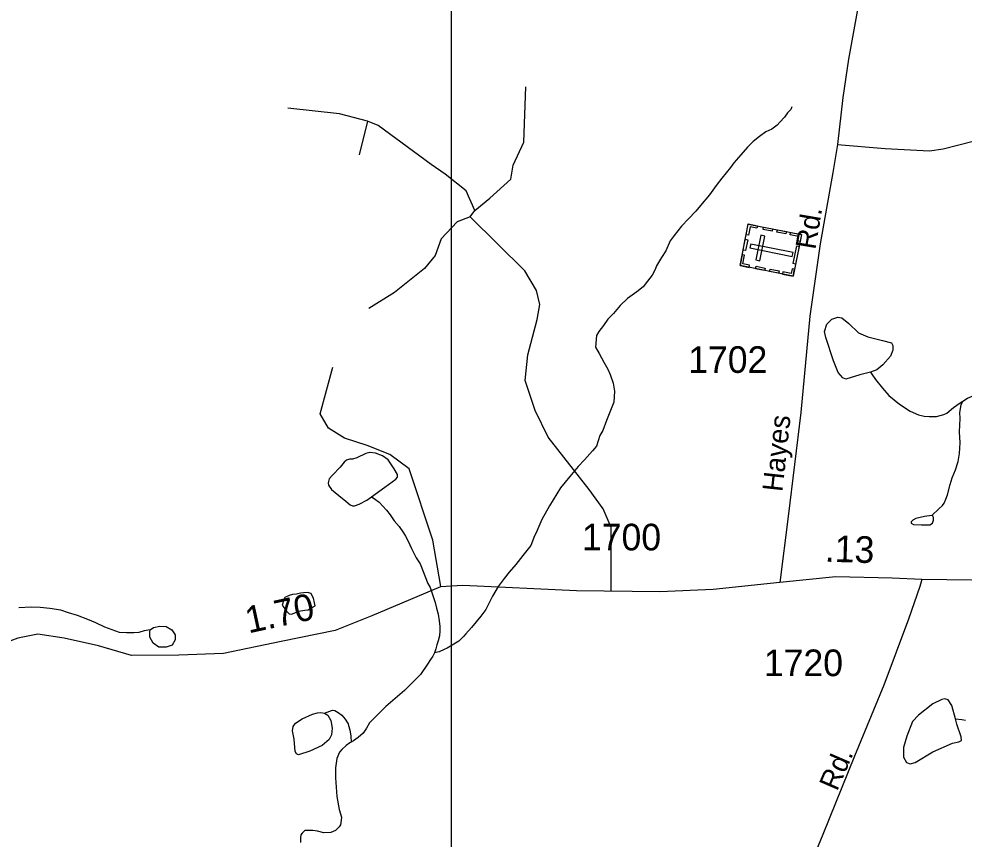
# Model space of a CAD drawing. Extents: x 2056842 to 2160602, y 826753 to 1016856.
# Drawn here: x 2102005 to 2106444, y 855845 to 859695 of the extents above; entities that cross this region are included whole.
import ezdxf

# ---------------------------------------------------------------- set-up
doc = ezdxf.new("R2010")
doc.units = 0
for name, color, linetype in [('Exist Cultural Cemetery CELL', 7, 'Continuous'), ('Exist Hydrographic Creek Single Shore', 7, 'Continuous'), ('Exist Hydrographic Misc Water Feature', 7, 'Continuous'), ('Exist Road Non-System Type 51', 7, 'Continuous'), ('Exist Road Secondary Mileage Hundredths English Label', 7, 'Continuous'), ('Exist Road Secondary Type 41 Attributed', 7, 'Continuous'), ('Exist Road Secondary Type 51 Attributed', 7, 'Continuous'), ('Exist Road Secondary Type 51 Label', 7, 'Continuous'), ('Exist Road Secondary Type 51 Number Label', 7, 'Continuous'), ('Map Preparation Inset Cut Line', 7, 'Continuous')]:
    doc.layers.add(name, color=color, linetype=linetype)

msp = doc.modelspace()

# ---------------------------------------------------------------- linework, layer by layer
at = {"layer": 'Exist Cultural Cemetery CELL'}
for points in [[(2105391.8, 858536.6), (2105430.4, 858731.8), (2105680.2, 858682.4), (2105641.6, 858487.1)], [(2105473, 858723.5), (2105470.8, 858712.4), (2105439.2, 858718.6), (2105431.3, 858678.8), (2105420.4, 858681), (2105430.5, 858731.9)], [(2105542.5, 858698.1), (2105500, 858706.5), (2105502.2, 858717.7), (2105544.7, 858709.3)], [(2105607.1, 858685.3), (2105564.6, 858693.7), (2105566.8, 858704.9), (2105609.3, 858696.4)], [(2105406.2, 858609.2), (2105416.2, 858660), (2105427.4, 858657.8), (2105417.4, 858607)], [(2105466.5, 858563.4), (2105484.8, 858559.7), (2105507.7, 858675.2), (2105489.3, 858678.9)], [(2105673.8, 858649.9), (2105662.5, 858652.1), (2105666.8, 858673.7), (2105627.2, 858681.5), (2105629.3, 858692.5), (2105680.2, 858682.4)], [(2105441.7, 858637.8), (2105438.1, 858619.5), (2105637, 858580.1), (2105640.6, 858598.4)], [(2105641.5, 858545.7), (2105657.9, 858628.9), (2105669.1, 858626.7), (2105652.6, 858543.5)], [(2105434.3, 858528.1), (2105436.5, 858539.3), (2105404.9, 858545.5), (2105412.8, 858585.3), (2105401.9, 858587.5), (2105391.8, 858536.6)], [(2105507, 858513.7), (2105464.5, 858522.1), (2105466.7, 858533.3), (2105509.2, 858524.9)], [(2105572.9, 858500.6), (2105530.5, 858509.1), (2105532.7, 858520.2), (2105575.2, 858511.8)], [(2105647.9, 858519.5), (2105636.7, 858521.8), (2105632.4, 858500.2), (2105592.7, 858508), (2105590.6, 858497.1), (2105641.5, 858487)]]:
    msp.add_lwpolyline(points, close=True, dxfattribs=at)
at = {"layer": 'Exist Hydrographic Creek Single Shore'}
for points in [[(2105634.1, 859281.8), (2105630, 859269.5), (2105614.6, 859253.6), (2105600.1, 859233.4), (2105578.3, 859209.5), (2105566.2, 859195.6), (2105540.8, 859177.5), (2105512.3, 859165.2), (2105482.8, 859143.3), (2105452.9, 859119), (2105426.8, 859092.9), (2105394.8, 859056.8), (2105363, 859019), (2105347, 858996.7), (2105305.4, 858946.6), (2105279.6, 858912.8), (2105247.4, 858868.5), (2105205.6, 858818.5), (2105183.8, 858792.6), (2105149.8, 858756.3), (2105116, 858722.1), (2105082.3, 858678.1), (2105064.1, 858652.1), (2105042.3, 858605.9), (2105022, 858574), (2104998.7, 858535.7), (2104992.3, 858517.7), (2104978.6, 858491.8), (2104957, 858463.8), (2104936.9, 858437.6), (2104907, 858413.7), (2104862.9, 858381.4), (2104829.1, 858349.3), (2104797.3, 858311.1), (2104771.3, 858285), (2104749.7, 858255), (2104727.6, 858227.1), (2104717.3, 858209.1), (2104712, 858153.2), (2104729.8, 858123.3), (2104752, 858083), (2104770, 858051.1), (2104781.9, 858025.3), (2104796.1, 857985.4), (2104802.4, 857947.1), (2104798.5, 857895.4), (2104786.4, 857863.5), (2104765.1, 857809.1), (2104747.3, 857763.2), (2104732.9, 857739), (2104717.1, 857689), (2104699.3, 857666.9), (2104661.4, 857624.9), (2104631.8, 857592.8), (2104591.8, 857546.5), (2104548, 857492.7), (2104496.1, 857408.5), (2104460.4, 857344.5), (2104432.3, 857278.5), (2104426.4, 857268.1), (2104408.5, 857222.1), (2104370.8, 857176.3), (2104339, 857134), (2104307, 857097.9), (2104283, 857067.8), (2104255.3, 857029.8), (2104229.3, 856985.5), (2104213.5, 856953.8), (2104197.5, 856921.7), (2104173.7, 856891.6), (2104129.9, 856837.5), (2104104, 856807.3), (2104092.3, 856795.3), (2104070.2, 856773), (2104048, 856759.4), (2104016.1, 856741.1), (2104002.3, 856735), (2103978.3, 856722.9), (2103956.4, 856718.9)], [(2102621.4, 856827.2), (2102592.6, 856822.5), (2102568.2, 856814.4), (2102544.4, 856812.3), (2102510.6, 856812.2), (2102476.3, 856814.1), (2102442.3, 856826.2), (2102408, 856839.9), (2102366.2, 856860), (2102328.1, 856875.9), (2102280.1, 856893.7), (2102238.2, 856907.4), (2102202, 856919.4), (2102150.1, 856927.2), (2102103.9, 856931), (2102062.3, 856932.9), (2102004.1, 856930.7)], [(2103956.4, 856718.9), (2103948.2, 856703), (2103938.1, 856687.1), (2103923.6, 856665), (2103890.6, 856616.8), (2103815.3, 856542.7), (2103728.6, 856466.7), (2103651.3, 856389.8), (2103637.5, 856365.9), (2103621.5, 856341.9), (2103597.3, 856322.1), (2103575.6, 856305.9), (2103565.8, 856299.7)], [(2103565.8, 856299.7), (2103559.4, 856295.8), (2103541.8, 856283.8), (2103521.7, 856265.8), (2103509.6, 856251.8), (2103497.7, 856223.6), (2103492.1, 856179.4), (2103492.1, 856131.5), (2103498.3, 856043.7), (2103508.3, 855983.8), (2103519, 855947.7), (2103518.8, 855933.5), (2103515.1, 855911.7), (2103508.8, 855901.7), (2103491.1, 855885.3), (2103469.2, 855875.7), (2103437.2, 855873.2), (2103407.3, 855881.4), (2103385.3, 855885.1), (2103367.1, 855885.1), (2103347, 855885.2), (2103335.3, 855872.8), (2103329.1, 855864.8), (2103326.9, 855851), (2103327.1, 855829.1)]]:
    msp.add_lwpolyline(points, dxfattribs=at)
at = {"layer": 'Exist Hydrographic Misc Water Feature'}
for points in [[(2106003.8, 858037), (2105953.7, 858023.6), (2105887.9, 858003.3), (2105873.9, 858009.6), (2105852.4, 858035), (2105830.9, 858089.4), (2105794.2, 858198.4), (2105787.8, 858227.5), (2105799.2, 858261.7), (2105822, 858285.8), (2105851.1, 858294.7), (2105870.1, 858290.9), (2105901.8, 858264.3), (2105947.4, 858221.2), (2105991.7, 858202.2), (2106061.3, 858184.5), (2106103.1, 858174.3), (2106109.4, 858161.7), (2106109.4, 858138.9), (2106098, 858111), (2106062.6, 858070.4), (2106034.7, 858047.6), (2106003.8, 858037)], [(2106438.5, 857900.5), (2106460.3, 857914.6), (2106492.1, 857928.5), (2106522, 857940.6), (2106556, 857948.8), (2106602.2, 857962.9), (2106645.8, 857975), (2106705.9, 857991.1), (2106762.1, 858009.3), (2106805.8, 858029.5), (2106853.8, 858057.5), (2106889.7, 858081.7), (2106941.5, 858112), (2106991.6, 858132), (2107003, 858140), (2107025.4, 858148.4), (2107107.6, 858170.4), (2107149.2, 858180.8), (2107189, 858192.5)], [(2106003.8, 858037), (2106010, 858027.1), (2106028.2, 858001.2), (2106060.2, 857961.1), (2106090.2, 857927.3), (2106140.6, 857885.6), (2106190.6, 857853.7), (2106230.4, 857835.9), (2106256.7, 857829.9), (2106280.6, 857827.9), (2106314.7, 857828), (2106348.5, 857838.3), (2106362.3, 857844.3), (2106394.2, 857870.3), (2106426, 857892.2), (2106438.5, 857900.5)], [(2106293, 857363.5), (2106325.6, 857394.2), (2106342, 857410), (2106349.7, 857422.2), (2106357.5, 857440.1), (2106365.5, 857460.4), (2106377.8, 857508.4), (2106387.3, 857540.2), (2106403.1, 857578.4), (2106415.4, 857616.3), (2106423, 857654.5), (2106425, 857704.6), (2106423, 857756.4), (2106424.8, 857818.2), (2106424.4, 857846.3), (2106430.3, 857882.3), (2106438.5, 857900.5)], [(2103660.3, 857451.9), (2103722.9, 857496.3), (2103775.4, 857533.7), (2103783, 857543.8), (2103783, 857555.9), (2103767.8, 857583.1), (2103739.3, 857624.3), (2103711.5, 857643.9), (2103679.2, 857655.9), (2103653.2, 857659.8), (2103634.2, 857655.3), (2103592.4, 857633.8), (2103571.6, 857628.1), (2103557, 857627.4), (2103543.7, 857623.6), (2103532.3, 857613.5), (2103513.3, 857590.1), (2103477.2, 857552.1), (2103461.4, 857535), (2103457.6, 857516.6), (2103458.9, 857505.2), (2103472.2, 857486.2), (2103506.4, 857457.7), (2103539.3, 857430.4), (2103560.2, 857413.3), (2103570.9, 857408.9), (2103580.4, 857409.5), (2103603.2, 857416.5), (2103638, 857435.5), (2103660.3, 857451.9)], [(2103660.3, 857451.9), (2103664.2, 857449.7), (2103680, 857437.9), (2103696.2, 857425.7), (2103714.6, 857408), (2103730.4, 857388.1), (2103748.5, 857366.3), (2103766.3, 857338.1), (2103790.5, 857312.5), (2103810.4, 857282.3), (2103820.6, 857266.5), (2103833.1, 857242.3), (2103848.7, 857208.7), (2103871.1, 857164.3), (2103888.9, 857136.5), (2103925.6, 857044.5), (2103935.5, 857024.8), (2103945.7, 856996.8), (2103959.5, 856954.9), (2103965.8, 856928.9), (2103973.8, 856900.9), (2103977.9, 856869), (2103981.6, 856842.9), (2103982.2, 856822.9), (2103980.2, 856798.9), (2103974.2, 856775), (2103968.1, 856756.9), (2103962.3, 856737), (2103956.4, 856718.9)], [(2106293, 857363.5), (2106257.6, 857358.4), (2106217.1, 857349.6), (2106203.1, 857342), (2106195.5, 857333.1), (2106195.5, 857326.8), (2106205.7, 857321.7), (2106243.7, 857320.4), (2106282.9, 857320.4), (2106295.6, 857326.8), (2106300.6, 857342), (2106300.6, 857353.4), (2106296.8, 857361), (2106293, 857363.5)], [(2103396, 856938.9), (2103393.5, 856953.1), (2103387.6, 856975.1), (2103381.8, 856986.9), (2103377.5, 856996.9), (2103359.9, 857002.8), (2103341.6, 857001.1), (2103327.7, 856998.8), (2103307.6, 856994.9), (2103289.8, 856992.7), (2103273.8, 856988.7), (2103253.9, 856978.7), (2103247.5, 856966.7), (2103244, 856952.6), (2103241.8, 856942.8), (2103245.9, 856936.5), (2103253.7, 856924.8), (2103261.9, 856914.6), (2103273.8, 856902.6), (2103285.9, 856900.8), (2103303.7, 856908.7), (2103318.1, 856915), (2103348, 856919), (2103363.6, 856921.1), (2103385.9, 856935.2), (2103396, 856938.9)], [(2102621.4, 856827.2), (2102636.6, 856837.3), (2102665.7, 856843.7), (2102696.1, 856842.4), (2102722.7, 856827.2), (2102737.9, 856803.1), (2102739.1, 856779.1), (2102723.9, 856755), (2102696.1, 856744.9), (2102661.9, 856746.1), (2102635.3, 856763.9), (2102620.1, 856791.7), (2102618.8, 856817.1), (2102621.4, 856827.2)], [(2106403.4, 856409.3), (2106387, 856471.3), (2106369.2, 856497.9), (2106354, 856503), (2106338.9, 856500.5), (2106297.1, 856478.9), (2106230, 856425.7), (2106202.1, 856396.6), (2106174.3, 856326.9), (2106159.1, 856275), (2106159.1, 856229.4), (2106173, 856204), (2106190.7, 856197.7), (2106214.8, 856204), (2106297.1, 856254.7), (2106389.5, 856295.2), (2106419.9, 856301.6), (2106431.3, 856307.9), (2106430, 856324.4), (2106409.8, 856383.9), (2106403.4, 856409.3)], [(2103439.2, 856435.7), (2103477.6, 856449.4), (2103489.1, 856447.6), (2103503.4, 856439.3), (2103521.3, 856425.7), (2103537.3, 856407.5), (2103551.6, 856385.8), (2103553.2, 856377.9), (2103559.6, 856357.8), (2103563.5, 856327.6), (2103565.8, 856299.7)], [(2103439.2, 856435.7), (2103456.3, 856425.5), (2103469, 856400.8), (2103476, 856365.3), (2103472.8, 856334.3), (2103461.4, 856312.1), (2103428.5, 856284.3), (2103370.9, 856257.7), (2103318.3, 856239.3), (2103308.8, 856244.4), (2103302.5, 856255.8), (2103296.8, 856313.4), (2103289.8, 856352.7), (2103293, 856373.6), (2103304.4, 856388.8), (2103334.2, 856409.7), (2103382.9, 856430.6), (2103407, 856436.9), (2103423.4, 856438.8), (2103439.2, 856435.7)], [(2106403.4, 856409.3), (2106432.8, 856406.6), (2106450.8, 856402.6)]]:
    msp.add_lwpolyline(points, dxfattribs=at)
at = {"layer": 'Exist Road Non-System Type 51'}
for p, q in [((2103641.6, 859215.2), (2103602.1, 859057.3)), ((2104124.5, 858765.2), (2104146.3, 858795.4))]:
    msp.add_line(p, q, dxfattribs=at)
for points in [[(2104146.3, 858795.4), (2104216.9, 858853.6), (2104314.6, 858943), (2104326, 859008.4), (2104375.8, 859116.5), (2104386.2, 859376.3)], [(2103641.6, 859215.2), (2103510.8, 859248.5), (2103267.8, 859275.5)], [(2104146.3, 858795.4), (2104104.8, 858886.8), (2104007.2, 858965.8), (2103940.7, 859011.5), (2103691.5, 859194.4), (2103641.6, 859215.2)], [(2104124.5, 858765.2), (2104063.2, 858741.3), (2103988.5, 858662.4), (2103959.4, 858583.4), (2103909.5, 858523.1), (2103768.3, 858410.9), (2103647.8, 858336)], [(2104786, 857007.9), (2104786, 857182.5), (2104786, 857307.2), (2104748.7, 857394.5), (2104682.2, 857486), (2104491.1, 857731.2), (2104428.8, 857855.9), (2104383.1, 857997.3), (2104395.6, 858117.8), (2104438.1, 858283), (2104450.6, 858353.7), (2104436.1, 858420.2), (2104380, 858511.7), (2104124.5, 858765.2)], [(2103985.9, 857030.1), (2103948, 857248), (2103837.9, 857582.6), (2103747.5, 857650.2), (2103639.5, 857691.7), (2103533.6, 857727.1), (2103458.8, 857772.8), (2103419.4, 857841.4), (2103479.6, 858059.6)]]:
    msp.add_lwpolyline(points, dxfattribs=at)
at = {"layer": 'Exist Road Secondary Type 41 Attributed'}
msp.add_lwpolyline([(2105849.8, 859105.6), (2106073.1, 859086.9), (2106281.3, 859074.9), (2106345.7, 859085.3), (2106486.9, 859120.7), (2106577.2, 859131.1), (2106874.2, 859126.9), (2107273, 859116.5), (2107629.2, 859119.6), (2107708.1, 859140.4), (2107851.4, 859219.4), (2108005.1, 859304.6), (2108067.4, 859331.6), (2108150.5, 859389.8), (2108308.3, 859458.4), (2108565.9, 859556.1), (2108697.4, 859608.5), (2108790.9, 859661.7)], dxfattribs=at)
at = {"layer": 'Exist Road Secondary Type 51 Attributed'}
for points in [[(2105876.5, 864701), (2105881.4, 864661), (2105898.6, 864556.6), (2105941.2, 863784.5), (2105957.8, 863472.7), (2105972.3, 863179.7), (2105996.2, 863016.5), (2106060.6, 862713.1), (2106240.2, 861805.9), (2106283.8, 861571), (2106296.3, 861423.5), (2106275.5, 861269.7), (2106174.8, 860805.2), (2106100, 860468.5), (2105980.6, 859920.8), (2105945.3, 859746.2), (2105901.7, 859505.2), (2105874.7, 859326.4), (2105849.8, 859105.6)], [(2105849.8, 859105.6), (2105828, 858974.1), (2105767.7, 858639.5), (2105718.9, 858299.7), (2105677.4, 857846.6), (2105618.2, 857359.3), (2105578.5, 857049)], [(2108633.4, 857122.7), (2108577.8, 857124.7), (2108370.8, 857123.7), (2108114, 857106.5), (2107460, 857082), (2107000.5, 857062.4), (2106714, 857057.6), (2106245.9, 857063.8)], [(2106245.9, 857063.8), (2106236.6, 857029.8), (2106183.1, 856876.6), (2106067.3, 856567.4), (2105929.2, 856233.8), (2105781.2, 855865.4), (2105611.5, 855455.5), (2105448.9, 855085), (2105362.8, 854927.1), (2105251.1, 854764.4), (2104968.1, 854436.6), (2104675.8, 854108.7), (2104531, 853939.9)], [(2106245.9, 857063.8), (2106105.5, 857070), (2105841.1, 857075.8), (2105578.5, 857049)], [(2105578.5, 857049), (2105264.6, 857015.8), (2105015.4, 857005.4), (2104622.8, 857009.6), (2104090.1, 857035.6), (2103984.2, 857029.3), (2103662.3, 856892.2), (2103489.9, 856823.6), (2103236.5, 856771.6), (2102965.5, 856716.5), (2102755.7, 856708.2), (2102533.5, 856706.1), (2102377.7, 856751.9), (2102217.8, 856787.2), (2102093.2, 856805.9), (2101999.7, 856787.2), (2101852.3, 856733.2), (2101620.7, 856667.7), (2101246.8, 856626.1), (2100713.3, 856564.4)]]:
    msp.add_lwpolyline(points, dxfattribs=at)
at = {"layer": 'Map Preparation Inset Cut Line'}
msp.add_lwpolyline([(2059276.8, 845851.8), (2104036.2, 845851.8), (2104036.2, 868310.8), (2085975.1, 868308.6), (2085982, 877260.1), (2059276.8, 877260.1), (2059276.8, 845851.8)], dxfattribs=at)

# ---------------------------------------------------------------- texts
at = {"layer": 'Exist Road Secondary Mileage Hundredths English Label'}
for s, rotation, p in [('.13', 358.2954, (2105788.4, 857146.8)), ('1.70', 12.2641, (2103082.8, 856809.7))]:
    msp.add_text(s, height=125, rotation=rotation, dxfattribs=at).set_placement(p)
at = {"layer": 'Exist Road Secondary Type 51 Label'}
for s, rotation, p in [('Rd.', 80.4326, (2105744.9, 858608.9)), ('Hayes', 83.7662, (2105590.3, 857472.1)), ('Rd.', 66.5718, (2105847.1, 856066))]:
    msp.add_text(s, height=95, rotation=rotation, dxfattribs=at).set_placement(p)
at = {"layer": 'Exist Road Secondary Type 51 Number Label'}
for s, p in [('1702', (2105148, 858032.9)), ('1700', (2104649, 857199.8)), ('1720', (2105503.4, 856609.4))]:
    msp.add_text(s, height=125, dxfattribs=at).set_placement(p)

doc.saveas('drawing.dxf')
